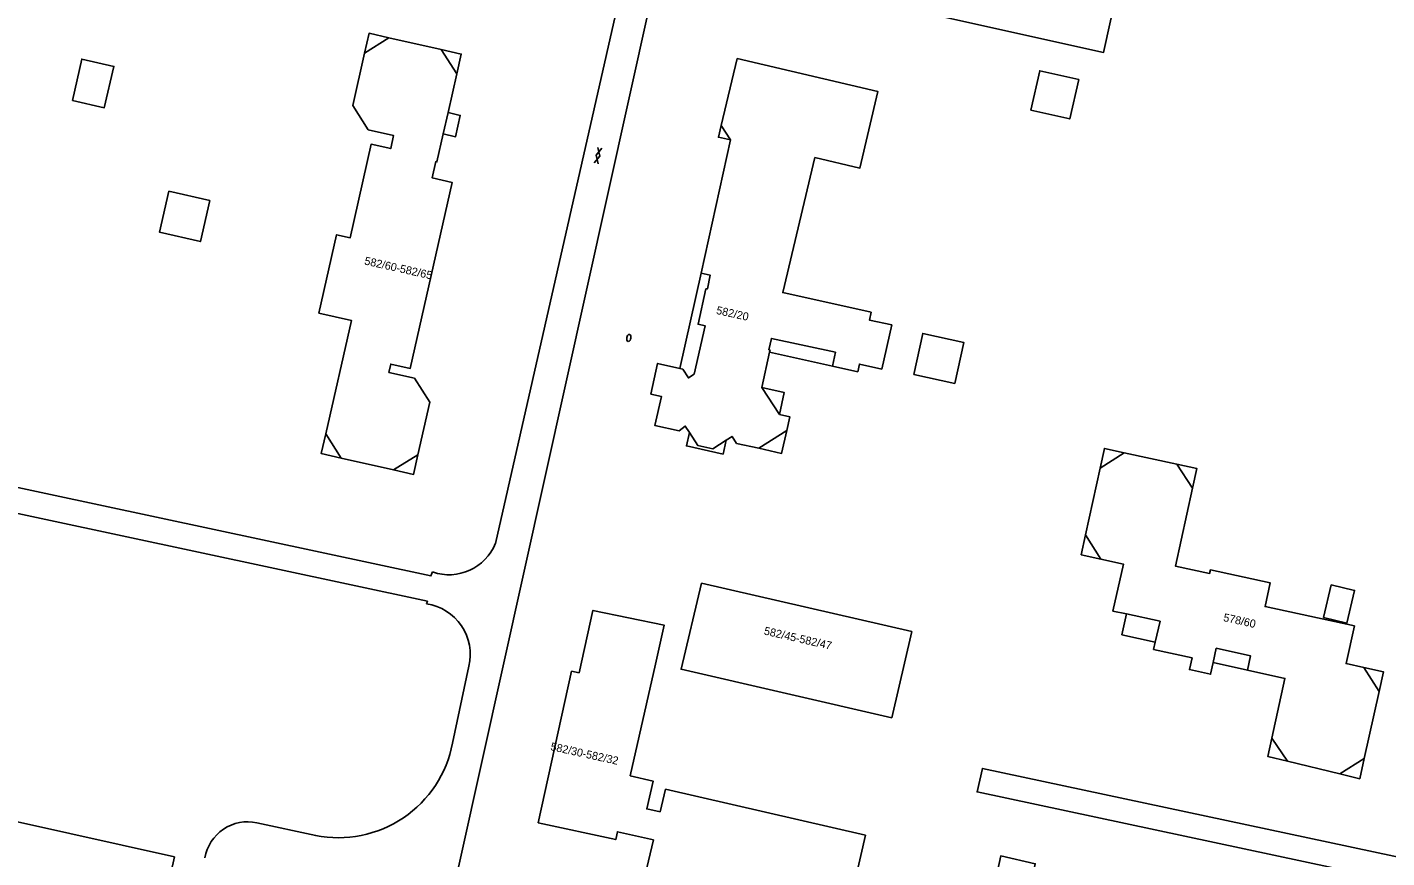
# Model space of a CAD drawing. Extents: x 124000 to 129000, y 395500 to 397503.
# Drawn here: x 128265.9 to 128435.7, y 396865.7 to 396969.4 of the extents above; entities that cross this region are included whole.
import ezdxf

# ---------------------------------------------------------------- set-up
doc = ezdxf.new("R2010")
doc.units = 0
for name, color, linetype in [('gg-anno-huisnummerreeks BGT', 7, 'Continuous'), ('gg-bbg-bijgebouw', 7, 'Continuous'), ('gg-bbg-hoofdgebouw', 7, 'Continuous'), ('gg-bbg-luifel en loopbrug', 7, 'Continuous'), ('gg-bbg-onder overbouw', 7, 'Continuous'), ('gg-bbg-pand overbouw', 7, 'Continuous'), ('gg-knt-verharding', 7, 'Continuous'), ('gt-symb-brandkraan', 7, 'Continuous'), ('gt-symb-gesloten verharding', 7, 'Continuous')]:
    doc.layers.add(name, color=color, linetype=linetype)

# ---------------------------------------------------------------- blocks, each defined once
blk = doc.blocks.new('gt0-GESVH1')
at = {"layer": 'gt-symb-gesloten verharding'}
for p, q in [((-0.99, -0.26), (0.01, 0.24)), ((0.01, -0.26), (-0.99, 0.24)), ((0.01, 0.24), (1.01, -0.26)), ((1.01, 0.24), (0.01, -0.26))]:
    blk.add_line(p, q, dxfattribs=at)
blk = doc.blocks.new('gt0-BR')
at = {"layer": 'gt-symb-brandkraan'}
for centre, radius, start, end in [((-0.24, 0), 0.206, 107.5669, 252.4331), ((0.6, -2.66), 3, 106.892, 107.5669), ((0, -0.69), 0.938, 73.108, 106.892), ((-0.6, -2.66), 3, 72.4331, 73.108), ((0.24, 0), 0.206, 287.567, 72.4331), ((0.6, 2.66), 3, 252.4331, 253.108), ((0, 0.69), 0.938, 253.108, 286.8921), ((-0.6, 2.66), 3, 286.8921, 287.567)]:
    blk.add_arc(centre, radius, start, end, dxfattribs=at)

msp = doc.modelspace()

# ---------------------------------------------------------------- linework, layer by layer
at = {"layer": 'gg-bbg-bijgebouw'}
for points in [[(128271.54, 396960.25), (128275.53, 396959.35), (128276.73, 396964.52), (128272.72, 396965.43), (128271.54, 396960.25)], [(128391.26, 396959.07), (128396.13, 396957.96), (128397.25, 396962.87), (128392.38, 396963.99), (128391.26, 396959.07)], [(128283.57, 396948.92), (128282.41, 396943.82), (128287.53, 396942.64), (128288.69, 396947.76), (128283.57, 396948.92)], [(128376.65, 396926.05), (128377.77, 396931.16), (128382.88, 396930.04), (128381.76, 396924.93), (128376.65, 396926.05)]]:
    msp.add_lwpolyline(points, dxfattribs=at)
at = {"layer": 'gg-bbg-hoofdgebouw'}
for p, q in [((128317.62, 396966.63), (128311.07, 396968.11)), ((128352.57, 396957.16), (128354.57, 396965.49)), ((128319.55, 396963.58), (128318.46, 396958.76)), ((128318.46, 396958.76), (128317.86, 396956.08)), ((128353.76, 396955.34), (128352.57, 396957.16)), ((128350.07, 396938.7), (128353.76, 396955.34)), ((128358.63, 396928.84), (128357.65, 396924.4)), ((128311.67, 396914.11), (128305.11, 396915.59)), ((128409.51, 396914.84), (128402.94, 396916.27)), ((128399.93, 396914.33), (128398.09, 396905.99)), ((128350.14, 396899.96), (128376.38, 396893.93)), ((128341.21, 396875.9), (128344.36, 396889.85)), ((128432.9, 396878.05), (128434.78, 396886.42)), ((128423.34, 396877.72), (128429.87, 396876.14))]:
    msp.add_line(p, q, dxfattribs=at)
for points in [[(128373.6, 396970.85), (128373.89, 396972.12), (128400.35, 396966.28), (128402.89, 396977.8), (128393.15, 396979.98), (128393.43, 396981.26), (128388.85, 396982.27), (128385.91, 396982.93), (128385.58, 396981.49), (128376.42, 396983.53), (128376.75, 396984.97), (128359.45, 396988.82), (128356.34, 396974.79), (128373.6, 396970.85)], [(128308.05, 396966.18), (128306.57, 396959.64), (128308.5, 396956.6), (128311.66, 396955.89), (128311.3, 396954.25), (128308.86, 396954.8), (128306.25, 396943.11), (128304.54, 396943.5), (128302.33, 396933.71), (128306.39, 396932.8), (128303.19, 396918.62)], [(128364.3, 396953.14), (128369.92, 396951.82), (128372.16, 396961.37), (128354.57, 396965.49)], [(128317.86, 396956.08), (128317.07, 396952.6), (128316.93, 396952.63), (128316.47, 396950.62), (128318.96, 396950.04), (128313.75, 396926.79), (128311.31, 396927.34), (128311.07, 396926.29), (128314.26, 396925.58), (128316.19, 396922.57), (128314.71, 396916.01)], [(128366.47, 396927.08), (128369.64, 396926.37), (128369.86, 396927.34), (128372.63, 396926.71), (128373.88, 396932.24), (128371.09, 396932.84), (128371.3, 396933.81), (128360.27, 396936.26), (128364.3, 396953.14)], [(128347.42, 396926.78), (128347.78, 396926.7), (128348.5, 396925.61), (128349.22, 396926.09), (128350.6, 396932.11), (128349.7, 396932.31), (128350.68, 396936.73), (128350.86, 396936.72), (128351.2, 396938.45), (128350.07, 396938.7)], [(128347.33, 396918.98), (128344.3, 396919.66), (128345.12, 396923.29), (128343.8, 396923.58), (128344.64, 396927.41), (128347.42, 396926.78)], [(128360.78, 396919.06), (128361.16, 396920.73), (128359.85, 396921.03)], [(128347.33, 396918.98), (128348.09, 396919.59), (128348.61, 396918.78)], [(128348.61, 396918.78), (128349.67, 396917.15), (128351.55, 396916.74), (128353.2, 396917.82)], [(128353.2, 396917.82), (128353.94, 396918.3), (128354.5, 396917.42), (128357.27, 396916.82)], [(128432.84, 396889.44), (128430.64, 396889.93), (128431.68, 396894.62), (128420.53, 396897.05), (128421.17, 396900), (128413.7, 396901.62), (128413.6, 396901.18), (128409.33, 396902.11), (128411.45, 396911.83)], [(128400.02, 396902.98), (128402.82, 396902.35), (128401.51, 396896.49), (128403.22, 396896.12)], [(128376.38, 396893.93), (128373.89, 396883.16), (128347.58, 396889.22), (128350.14, 396899.96)], [(128344.36, 396889.85), (128345.46, 396894.73), (128336.56, 396896.57), (128334.83, 396888.78), (128333.89, 396888.97), (128329.71, 396870.03)], [(128403.22, 396896.12), (128407.4, 396895.21), (128406.8, 396892.6)], [(128406.8, 396892.6), (128406.6, 396891.7), (128411.4, 396890.64), (128411.08, 396889.18), (128413.72, 396888.6), (128414.04, 396890.06)], [(128414.04, 396890.06), (128414.43, 396891.84), (128418.71, 396890.89), (128418.32, 396889.12)], [(128418.32, 396889.12), (128423, 396888.08), (128421.36, 396880.61)], [(128253.33, 396879.83), (128259.65, 396878.44), (128258.12, 396871.61), (128284.28, 396865.8)], [(128341.21, 396875.9), (128344.08, 396875.25), (128343.29, 396871.77), (128344.96, 396871.39)], [(128370.62, 396868.49), (128345.63, 396874.22), (128344.96, 396871.39)], [(128329.71, 396870.03), (128339.42, 396867.93), (128339.63, 396868.91), (128344.12, 396867.9)], [(128344.12, 396867.9), (128343.08, 396863.52), (128368.16, 396857.77), (128370.62, 396868.49)], [(128284.28, 396865.8), (128282.61, 396858.36), (128284.01, 396858.06)], [(128397.61, 396843.16), (128391.16, 396844.58), (128391.4, 396845.67), (128383.97, 396847.29), (128385.39, 396853.75), (128383.33, 396854.2), (128384.41, 396859.16), (128385.98, 396858.84), (128387.5, 396865.89), (128391.81, 396864.91), (128391.58, 396863.88)]]:
    msp.add_lwpolyline(points, dxfattribs=at)
at = {"layer": 'gg-bbg-luifel en loopbrug'}
for p, q in [((128350.07, 396938.7), (128347.42, 396926.78)), ((128418.32, 396889.12), (128414.04, 396890.06))]:
    msp.add_line(p, q, dxfattribs=at)
for points in [[(128318.46, 396958.76), (128320, 396958.41), (128319.4, 396955.73), (128317.86, 396956.08)], [(128352.57, 396957.16), (128352.24, 396955.68), (128353.76, 396955.34)], [(128348.61, 396918.78), (128348.24, 396917.11), (128352.82, 396916.09), (128353.2, 396917.82)], [(128427.82, 396895.67), (128428.79, 396899.76), (128431.71, 396899.07), (128430.74, 396894.98), (128427.82, 396895.67)], [(128406.8, 396892.6), (128402.64, 396893.52), (128403.22, 396896.12)]]:
    msp.add_lwpolyline(points, dxfattribs=at)
at = {"layer": 'gg-bbg-onder overbouw'}
for p, q in [((128311.07, 396968.11), (128308.05, 396966.18)), ((128317.62, 396966.63), (128319.55, 396963.58)), ((128359.85, 396921.03), (128357.65, 396924.4)), ((128360.78, 396919.06), (128357.27, 396916.82)), ((128305.11, 396915.59), (128303.19, 396918.62)), ((128314.71, 396916.01), (128311.67, 396914.11)), ((128402.94, 396916.27), (128399.93, 396914.33)), ((128411.45, 396911.83), (128409.51, 396914.84)), ((128398.09, 396905.99), (128400.02, 396902.98)), ((128434.78, 396886.42), (128432.84, 396889.44)), ((128421.36, 396880.61), (128423.34, 396877.72)), ((128429.87, 396876.14), (128432.9, 396878.05))]:
    msp.add_line(p, q, dxfattribs=at)
msp.add_lwpolyline([(128366.47, 396927.08), (128366.85, 396928.81), (128358.85, 396930.55), (128358.54, 396929.13), (128358.69, 396929.09), (128358.63, 396928.84)], dxfattribs=at)
at = {"layer": 'gg-bbg-pand overbouw'}
msp.add_line((128366.47, 396927.08), (128358.63, 396928.84), dxfattribs=at)
for points in [[(128311.07, 396968.11), (128308.61, 396968.66), (128308.05, 396966.18)], [(128319.55, 396963.58), (128320.11, 396966.07), (128317.62, 396966.63)], [(128357.65, 396924.4), (128360.46, 396923.77), (128359.85, 396921.03)], [(128360.78, 396919.06), (128360.13, 396916.17), (128357.27, 396916.82)], [(128305.11, 396915.59), (128302.63, 396916.15), (128303.19, 396918.62)], [(128314.71, 396916.01), (128314.16, 396913.55), (128311.67, 396914.11)], [(128402.94, 396916.27), (128400.46, 396916.8), (128399.93, 396914.33)], [(128411.45, 396911.83), (128411.99, 396914.3), (128409.51, 396914.84)], [(128398.09, 396905.99), (128397.55, 396903.52), (128400.02, 396902.98)], [(128432.84, 396889.44), (128435.33, 396888.88), (128434.78, 396886.42)], [(128423.34, 396877.72), (128420.85, 396878.33), (128421.36, 396880.61)], [(128429.87, 396876.14), (128432.34, 396875.54), (128432.9, 396878.05)]]:
    msp.add_lwpolyline(points, dxfattribs=at)
at = {"layer": 'gg-knt-verharding'}
for p, q in [((128324.38, 396904.94), (128339.8, 396972.84)), ((128319.03, 396879.99), (128321.05, 396889.59)), ((128294.57, 396870.04), (128301.93, 396868.45))]:
    msp.add_line(p, q, dxfattribs=at)
for points in [[(128360.07, 397045.77), (128343.71, 396972.42), (128317.38, 396853.79)], [(128199.66, 396925.81), (128316.33, 396900.88), (128316.53, 396901.37)], [(128315.78, 396897.38), (128315.89, 396897.72), (128210.99, 396920.17)], [(128477.26, 396857.21), (128385.21, 396876.83), (128384.54, 396873.9), (128476.62, 396854.24)]]:
    msp.add_lwpolyline(points, dxfattribs=at)
for centre, radius, start, end in [((128318.59, 396907.26), 6.24, 250.7558, 338.2266), ((128314.88, 396891.09), 6.35, 346.3579, 81.8264), ((128304.77, 396882.67), 14.5, 258.6777, 349.3419), ((128293.44, 396864.74), 5.42, 77.8958, 170.1918)]:
    msp.add_arc(centre, radius, start, end, dxfattribs=at)

# ---------------------------------------------------------------- block references
at = {"layer": 'gt-symb-brandkraan', "rotation": -100.65836150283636}
msp.add_blockref('gt0-BR', (128341.04, 396930.61), dxfattribs=at)
at = {"layer": 'gt-symb-gesloten verharding', "rotation": 76.88085536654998}
msp.add_blockref('gt0-GESVH1', (128337.19, 396953.37), dxfattribs=at)

# ---------------------------------------------------------------- texts
at = {"layer": 'gg-anno-huisnummerreeks BGT'}
for s, rotation, p in [('582/60-582/65', 347.4, (128307.95, 396939.79)), ('582/20', 347.5, (128351.9, 396933.62)), ('578/60', 347.6, (128415.24, 396895.24)), ('582/45-582/47', 347.1, (128357.86, 396893.57)), ('582/30-582/32', 347.6, (128331.2, 396879.12))]:
    msp.add_text(s, height=1, rotation=rotation, dxfattribs=at).set_placement(p)

doc.saveas('drawing.dxf')
